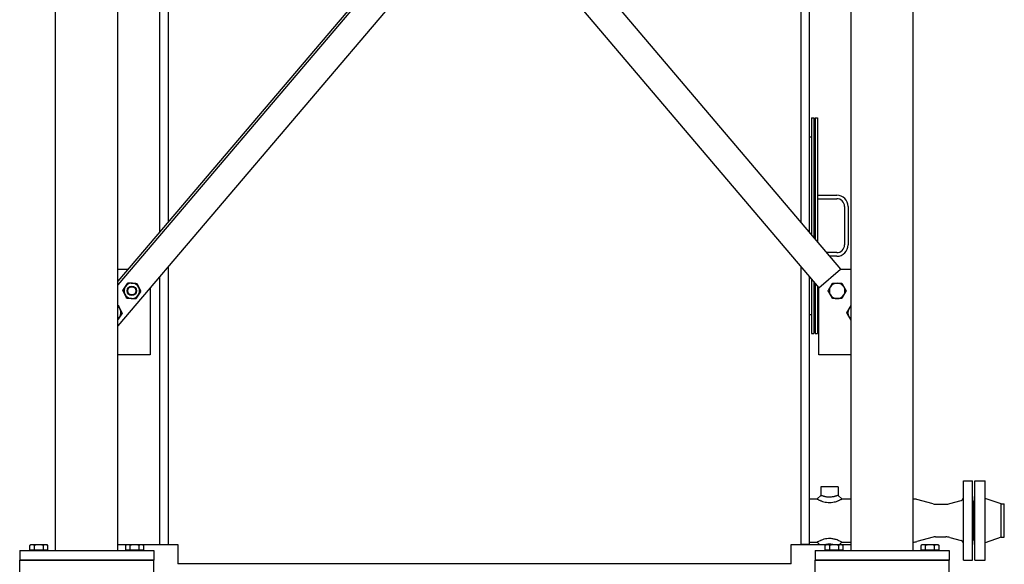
# Model space of a CAD drawing. Header units: inches. Extents: x 36 to 1719, y -84 to 1122.
# Tile 451 of 558: x 1474 to 1577, y 405 to 462. Entities that reach past the tile are written whole.
import ezdxf

# ---------------------------------------------------------------- set-up
doc = ezdxf.new("R2010")
doc.units = ezdxf.units.IN
doc.header["$LTSCALE"] = 48
doc.header["$MEASUREMENT"] = 0
doc.layers.add('Visible (ANSI)', color=7, linetype='Continuous', lineweight=30)

msp = doc.modelspace()

# ---------------------------------------------------------------- linework, layer by layer
at = {"layer": 'Visible (ANSI)'}
for p, q in [((1477.84812, 406.86139), (1477.84812, 527.10139)), ((1484.34812, 406.86139), (1484.34812, 527.10139)), ((1560.84812, 406.86139), (1560.84812, 527.10139)), ((1567.34812, 406.86139), (1567.34812, 527.10139)), ((1560.84812, 524.91818), (1484.34812, 434.93621)), ((1560.84812, 524.53221), (1484.34812, 434.55024)), ((1560.84812, 520.28658), (1484.34812, 430.3046)), ((1489.59812, 483.48639), (1489.59812, 441.11144)), ((1555.59812, 483.48639), (1555.59812, 441.11144)), ((1488.67812, 481.48639), (1488.67812, 440.0293)), ((1556.51812, 440.0293), (1556.51812, 481.48639)), ((1524.56695, 477.61139), (1559.76125, 436.21463)), ((1522.59812, 475.29559), (1557.47562, 434.27146)), ((1556.73262, 451.98639), (1556.73262, 439.777)), ((1556.73262, 451.98639), (1556.98262, 451.98639)), ((1556.98262, 451.98639), (1556.98262, 439.48294)), ((1557.10762, 451.98639), (1557.10762, 439.33591)), ((1557.10762, 451.98639), (1557.35762, 451.98639)), ((1557.35762, 451.98639), (1557.35762, 439.04186)), ((1556.51812, 449.98639), (1556.73262, 449.98639)), ((1557.35762, 443.92389), (1559.35762, 443.92389)), ((1557.35762, 443.54889), (1559.35762, 443.54889)), ((1560.17012, 442.73639), (1560.17012, 438.73639)), ((1560.54512, 442.73639), (1560.54512, 438.73639)), ((1559.35762, 437.92389), (1558.30808, 437.92389)), ((1559.35762, 437.54889), (1558.62689, 437.54889)), ((1484.34812, 436.21463), (1485.43499, 436.21463)), ((1489.59812, 436.47984), (1489.59812, 407.48639)), ((1555.59812, 436.47984), (1555.59812, 407.48639)), ((1557.47562, 434.27146), (1559.76125, 436.21463)), ((1559.76125, 436.21463), (1560.84812, 436.21463)), ((1488.67812, 435.3977), (1488.67812, 407.48639)), ((1556.51812, 407.48639), (1556.51812, 435.3977)), ((1556.73262, 435.1454), (1556.73262, 429.48639)), ((1556.98262, 434.85134), (1556.98262, 429.48639)), ((1557.10762, 434.70431), (1557.10762, 429.48639)), ((1487.72062, 434.27146), (1487.72062, 427.27146)), ((1557.35762, 434.41025), (1557.35762, 429.48639)), ((1557.47562, 427.27146), (1557.47562, 434.27146)), ((1556.51812, 431.48639), (1556.73262, 431.48639)), ((1556.73262, 429.48639), (1556.98262, 429.48639)), ((1557.10762, 429.48639), (1557.35762, 429.48639)), ((1487.72062, 427.27146), (1484.34812, 427.27146)), ((1560.84812, 427.27146), (1557.47562, 427.27146)), ((1572.59812, 414.11139), (1573.53562, 414.11139)), ((1572.59812, 405.86139), (1572.59812, 414.11139)), ((1573.53562, 405.86139), (1573.53562, 414.11139)), ((1573.78312, 414.11139), (1574.84312, 414.11139)), ((1573.78312, 405.86139), (1573.78312, 414.11139)), ((1574.84312, 405.86139), (1574.84312, 414.11139)), ((1557.69187, 413.48639), (1557.69187, 412.61139)), ((1559.50437, 413.48639), (1557.69187, 413.48639)), ((1559.50437, 413.48639), (1559.50437, 412.61139)), ((1556.51812, 412.23639), (1557.31687, 412.23639)), ((1557.31687, 412.23639), (1557.69187, 412.61139)), ((1559.50437, 412.61139), (1559.87937, 412.23639)), ((1559.87937, 412.23639), (1560.84812, 412.23639)), ((1569.40609, 411.72482), (1567.72991, 412.18325)), ((1571.16326, 411.7475), (1572.32648, 412.08105)), ((1573.53562, 412.04889), (1573.59812, 412.04889)), ((1573.59812, 407.92389), (1573.59812, 412.04889)), ((1573.72312, 412.48639), (1573.78312, 412.48639)), ((1573.72312, 407.48639), (1573.72312, 412.48639)), ((1576.50312, 411.73639), (1574.84312, 412.29639)), ((1569.6699, 411.68939), (1570.74981, 411.68939)), ((1576.50312, 411.73639), (1576.84312, 411.73639)), ((1576.50312, 408.23639), (1576.50312, 411.73639)), ((1576.84312, 408.23639), (1576.84312, 411.73639)), ((1569.40609, 408.24797), (1567.72991, 407.78953)), ((1569.6699, 408.28339), (1570.74981, 408.28339)), ((1571.16326, 408.22528), (1572.32648, 407.89174)), ((1573.53562, 407.92389), (1573.59812, 407.92389)), ((1576.50312, 408.23639), (1574.84312, 407.67639)), ((1576.50312, 408.23639), (1576.84312, 408.23639)), ((1475.28562, 407.47077), (1475.15993, 407.3982)), ((1475.15993, 406.8864), (1475.15993, 407.3982)), ((1475.62902, 406.8864), (1475.15993, 406.8864)), ((1475.39447, 407.47077), (1475.28562, 407.47077)), ((1475.36687, 406.8864), (1475.36687, 406.86139)), ((1476.09812, 407.47077), (1475.39447, 407.47077)), ((1475.62902, 406.8864), (1475.62902, 407.3982)), ((1476.56722, 406.8864), (1475.62902, 406.8864)), ((1476.80177, 407.47077), (1476.09812, 407.47077)), ((1476.56722, 406.8864), (1476.56722, 407.3982)), ((1477.03631, 406.8864), (1476.56722, 406.8864)), ((1476.91062, 407.47077), (1476.80177, 407.47077)), ((1476.82937, 406.8864), (1476.82937, 406.86139)), ((1476.91062, 407.47077), (1477.03631, 407.3982)), ((1477.03631, 406.8864), (1477.03631, 407.3982)), ((1484.34812, 407.48639), (1489.59812, 407.48639)), ((1485.28562, 407.47077), (1485.15993, 407.3982)), ((1485.15993, 406.8864), (1485.15993, 407.3982)), ((1485.62902, 406.8864), (1485.15993, 406.8864)), ((1485.39447, 407.47077), (1485.28562, 407.47077)), ((1485.36687, 406.8864), (1485.36687, 406.86139)), ((1486.09812, 407.47077), (1485.39447, 407.47077)), ((1485.62902, 406.8864), (1485.62902, 407.3982)), ((1486.56722, 406.8864), (1485.62902, 406.8864)), ((1486.80177, 407.47077), (1486.09812, 407.47077)), ((1486.56722, 406.8864), (1486.56722, 407.3982)), ((1487.03631, 406.8864), (1486.56722, 406.8864)), ((1486.91062, 407.47077), (1486.80177, 407.47077)), ((1486.82937, 406.8864), (1486.82937, 406.86139)), ((1486.91062, 407.47077), (1487.03631, 407.3982)), ((1487.03631, 406.8864), (1487.03631, 407.3982)), ((1488.67812, 407.48639), (1489.59812, 407.48639)), ((1489.59812, 407.48639), (1490.59812, 407.48639)), ((1490.59812, 407.48639), (1490.59812, 405.48639)), ((1554.59812, 405.48639), (1554.59812, 407.48639)), ((1554.59812, 407.48639), (1555.59812, 407.48639)), ((1556.51812, 407.48639), (1555.59812, 407.48639)), ((1555.59812, 407.48639), (1560.84812, 407.48639)), ((1556.51812, 407.73639), (1557.31687, 407.73639)), ((1557.56687, 407.48639), (1557.31687, 407.73639)), ((1558.28562, 407.47077), (1558.15993, 407.3982)), ((1558.15993, 406.8864), (1558.15993, 407.3982)), ((1558.62902, 406.8864), (1558.15993, 406.8864)), ((1558.39447, 407.47077), (1558.28562, 407.47077)), ((1558.36687, 406.8864), (1558.36687, 406.86139)), ((1559.09812, 407.47077), (1558.39447, 407.47077)), ((1558.62902, 406.8864), (1558.62902, 407.3982)), ((1559.56722, 406.8864), (1558.62902, 406.8864)), ((1559.80177, 407.47077), (1559.09812, 407.47077)), ((1559.56722, 406.8864), (1559.56722, 407.3982)), ((1560.03631, 406.8864), (1559.56722, 406.8864)), ((1559.87937, 407.73639), (1559.62937, 407.48639)), ((1559.91062, 407.47077), (1559.80177, 407.47077)), ((1559.82937, 406.8864), (1559.82937, 406.86139)), ((1559.87937, 407.73639), (1560.84812, 407.73639)), ((1559.91062, 407.47077), (1560.03631, 407.3982)), ((1560.03631, 406.8864), (1560.03631, 407.3982)), ((1568.28562, 407.47077), (1568.15993, 407.3982)), ((1568.15993, 406.8864), (1568.15993, 407.3982)), ((1568.62902, 406.8864), (1568.15993, 406.8864)), ((1568.39447, 407.47077), (1568.28562, 407.47077)), ((1568.36687, 406.8864), (1568.36687, 406.86139)), ((1569.09812, 407.47077), (1568.39447, 407.47077)), ((1568.62902, 406.8864), (1568.62902, 407.3982)), ((1569.56722, 406.8864), (1568.62902, 406.8864)), ((1569.80177, 407.47077), (1569.09812, 407.47077)), ((1569.56722, 406.8864), (1569.56722, 407.3982)), ((1570.03631, 406.8864), (1569.56722, 406.8864)), ((1569.91062, 407.47077), (1569.80177, 407.47077)), ((1569.82937, 406.8864), (1569.82937, 406.86139)), ((1569.91062, 407.47077), (1570.03631, 407.3982)), ((1570.03631, 406.8864), (1570.03631, 407.3982)), ((1573.72312, 407.48639), (1573.78312, 407.48639)), ((1474.09812, 406.86139), (1474.09812, 405.86139)), ((1474.09812, 406.86139), (1488.09812, 406.86139)), ((1474.09812, 405.86139), (1488.09812, 405.86139)), ((1474.09812, 404.61139), (1474.09812, 405.86139)), ((1488.09812, 405.86139), (1474.09812, 405.86139)), ((1488.09812, 406.86139), (1488.09812, 405.86139)), ((1488.09812, 404.61139), (1488.09812, 405.86139)), ((1557.09812, 406.86139), (1557.09812, 405.86139)), ((1557.09812, 406.86139), (1571.09812, 406.86139)), ((1557.09812, 405.86139), (1571.09812, 405.86139)), ((1557.09812, 404.61139), (1557.09812, 405.86139)), ((1571.09812, 405.86139), (1557.09812, 405.86139)), ((1571.09812, 406.86139), (1571.09812, 405.86139)), ((1571.09812, 404.61139), (1571.09812, 405.86139)), ((1572.59812, 405.86139), (1573.53562, 405.86139)), ((1573.78312, 405.86139), (1574.84312, 405.86139)), ((1554.59812, 405.48639), (1490.59812, 405.48639))]:
    msp.add_line(p, q, dxfattribs=at)
for radius in [0.50016, 0.5, 0.42331]:
    msp.add_circle((1485.79669, 433.9383), radius, dxfattribs=at)
for centre, radius, start, end in [((1559.35762, 442.73639), 1.1875, 0, 90), ((1559.35762, 442.73639), 0.8125, 0, 90), ((1559.35762, 438.73639), 1.1875, 270, 0), ((1559.35762, 438.73639), 0.8125, 270, 0), ((1485.79669, 433.9383), 0.8125, 85.9239415, 145.9239415), ((1485.79669, 433.9383), 0.8125, 25.9239415, 85.9239415), ((1559.39955, 433.9383), 0.8125, 90, 150), ((1559.39955, 433.9383), 0.8125, 30, 90), ((1485.79669, 433.9383), 0.8125, 145.9239415, 205.9239415), ((1485.79669, 433.9383), 0.8125, 325.9239415, 25.9239415), ((1559.39955, 433.9383), 0.8125, 150, 210), ((1559.39955, 433.9383), 0.8125, 330, 30), ((1485.79669, 433.9383), 0.8125, 205.9239415, 265.9239415), ((1485.79669, 433.9383), 0.8125, 265.9239415, 325.9239415), ((1559.39955, 433.9383), 0.8125, 210, 270), ((1559.39955, 433.9383), 0.8125, 270, 330), ((1483.85352, 431.65267), 0.8125, 26.1051473, 52.5015757), ((1483.85352, 431.65267), 0.50016, 351.4509309, 8.5490691), ((1483.85352, 431.65267), 0.8125, 326.1051473, 26.1051473), ((1561.34272, 431.65267), 0.8125, 150, 210), ((1561.34272, 431.65267), 0.8125, 127.4984243, 150), ((1483.85352, 431.65267), 0.8125, 307.4984243, 326.1051473), ((1561.34272, 431.65267), 0.8125, 210, 232.5015757), ((1567.33419, 410.73639), 1.5, 74.7036805, 89.4680529), ((1572.22312, 412.44152), 0.375, 286, 0), ((1569.6699, 412.68939), 1, 254.7036805, 270), ((1570.74981, 413.18939), 1.5, 270, 286), ((1569.6699, 407.28339), 1, 90, 105.2963195), ((1570.74981, 406.78339), 1.5, 74, 90), ((1567.33419, 409.23639), 1.5, 270.5319471, 285.2963195), ((1572.22312, 407.53126), 0.375, 0, 74)]:
    msp.add_arc(centre, radius, start, end, dxfattribs=at)
for points, weights in [([(1485.1237, 434.39354), (1485.24568, 434.57386), (1485.38653, 434.78209)], [1, 1.0379548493, 1]), ([(1485.38653, 434.78209), (1485.63729, 434.76422), (1485.85444, 434.74874)], [1, 1.0379548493, 1]), ([(1485.85444, 434.74874), (1486.0716, 434.73327), (1486.32235, 434.7154)], [1, 1.0379548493, 1]), ([(1486.32235, 434.7154), (1486.43226, 434.48931), (1486.52743, 434.2935)], [1, 1.0379548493, 1]), ([(1558.6959, 434.34455), (1558.80476, 434.53309), (1558.93045, 434.7508)], [1, 1.0379548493, 1]), ([(1558.93045, 434.7508), (1559.18184, 434.7508), (1559.39955, 434.7508)], [1, 1.0379548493, 1]), ([(1559.39955, 434.7508), (1559.61726, 434.7508), (1559.86865, 434.7508)], [1, 1.0379548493, 1]), ([(1559.86865, 434.7508), (1559.99434, 434.53309), (1560.1032, 434.34455)], [1, 1.0379548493, 1]), ([(1484.86087, 434.00498), (1485.00172, 434.21321), (1485.1237, 434.39354)], [1, 1.0379548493, 1]), ([(1485.06595, 433.58309), (1484.97077, 433.77889), (1484.86087, 434.00498)], [1, 1.0379548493, 1]), ([(1486.73251, 433.87161), (1486.59166, 433.66339), (1486.46968, 433.48306)], [1, 1.0379548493, 1]), ([(1486.52743, 434.2935), (1486.62261, 434.0977), (1486.73251, 433.87161)], [1, 1.0379548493, 1]), ([(1558.46136, 433.9383), (1558.58705, 434.15601), (1558.6959, 434.34455)], [1, 1.0379548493, 1]), ([(1558.6959, 433.53205), (1558.58705, 433.72059), (1558.46136, 433.9383)], [1, 1.0379548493, 1]), ([(1560.1032, 434.34455), (1560.21205, 434.15601), (1560.33774, 433.9383)], [1, 1.0379548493, 1]), ([(1560.33774, 433.9383), (1560.21205, 433.72059), (1560.1032, 433.53205)], [1, 1.0379548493, 1]), ([(1485.27103, 433.1612), (1485.16113, 433.38729), (1485.06595, 433.58309)], [1, 1.0379548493, 1]), ([(1485.73894, 433.12785), (1485.52178, 433.14333), (1485.27103, 433.1612)], [1, 1.0379548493, 1]), ([(1486.20685, 433.09451), (1485.9561, 433.11238), (1485.73894, 433.12785)], [1, 1.0379548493, 1]), ([(1486.46968, 433.48306), (1486.3477, 433.30273), (1486.20685, 433.09451)], [1, 1.0379548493, 1]), ([(1558.93045, 433.1258), (1558.80476, 433.34351), (1558.6959, 433.53205)], [1, 1.0379548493, 1]), ([(1559.39955, 433.1258), (1559.18184, 433.1258), (1558.93045, 433.1258)], [1, 1.0379548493, 1]), ([(1559.86865, 433.1258), (1559.61726, 433.1258), (1559.39955, 433.1258)], [1, 1.0379548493, 1]), ([(1560.1032, 433.53205), (1559.99434, 433.34351), (1559.86865, 433.1258)], [1, 1.0379548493, 1]), ([(1484.34812, 432.43338), (1484.36231, 432.43241), (1484.37672, 432.43143)], [1.00397679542, 1.00210516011, 1]), ([(1484.37672, 432.43143), (1484.48734, 432.20569), (1484.58313, 432.01019)], [1, 1.0379548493, 1]), ([(1484.78955, 431.58894), (1484.64935, 431.38028), (1484.52794, 431.19956)], [1, 1.0379548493, 1]), ([(1484.58313, 432.01019), (1484.67893, 431.81469), (1484.78955, 431.58894)], [1, 1.0379548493, 1]), ([(1560.40453, 431.65267), (1560.53022, 431.87038), (1560.63908, 432.05892)], [1, 1.0379548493, 1]), ([(1560.63908, 431.24642), (1560.53022, 431.43496), (1560.40453, 431.65267)], [1, 1.0379548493, 1]), ([(1560.63908, 432.05892), (1560.73747, 432.22934), (1560.84812, 432.421)], [1, 1.0341819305, 1.00679574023]), ([(1484.52794, 431.19956), (1484.44132, 431.07063), (1484.34812, 430.9319)], [1, 1.02678953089, 1.01576155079]), ([(1560.84812, 430.88435), (1560.73747, 431.076), (1560.63908, 431.24642)], [1.00679574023, 1.0341819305, 1]), ([(1475.39447, 407.47077), (1475.28562, 407.47077), (1475.15993, 407.3982)], [1, 1.0379548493, 1]), ([(1475.62902, 407.3982), (1475.50333, 407.47077), (1475.39447, 407.47077)], [1, 1.0379548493, 1]), ([(1476.09812, 407.47077), (1475.88041, 407.47077), (1475.62902, 407.3982)], [1, 1.0379548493, 1]), ([(1476.56722, 407.3982), (1476.31583, 407.47077), (1476.09812, 407.47077)], [1, 1.0379548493, 1]), ([(1476.80177, 407.47077), (1476.69291, 407.47077), (1476.56722, 407.3982)], [1, 1.0379548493, 1]), ([(1477.03631, 407.3982), (1476.91062, 407.47077), (1476.80177, 407.47077)], [1, 1.0379548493, 1]), ([(1485.39447, 407.47077), (1485.28562, 407.47077), (1485.15993, 407.3982)], [1, 1.0379548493, 1]), ([(1485.62902, 407.3982), (1485.50333, 407.47077), (1485.39447, 407.47077)], [1, 1.0379548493, 1]), ([(1486.09812, 407.47077), (1485.88041, 407.47077), (1485.62902, 407.3982)], [1, 1.0379548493, 1]), ([(1486.56722, 407.3982), (1486.31583, 407.47077), (1486.09812, 407.47077)], [1, 1.0379548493, 1]), ([(1486.80177, 407.47077), (1486.69291, 407.47077), (1486.56722, 407.3982)], [1, 1.0379548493, 1]), ([(1487.03631, 407.3982), (1486.91062, 407.47077), (1486.80177, 407.47077)], [1, 1.0379548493, 1]), ([(1558.39447, 407.47077), (1558.28562, 407.47077), (1558.15993, 407.3982)], [1, 1.0379548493, 1]), ([(1558.62902, 407.3982), (1558.50333, 407.47077), (1558.39447, 407.47077)], [1, 1.0379548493, 1]), ([(1559.09812, 407.47077), (1558.88041, 407.47077), (1558.62902, 407.3982)], [1, 1.0379548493, 1]), ([(1559.56722, 407.3982), (1559.31583, 407.47077), (1559.09812, 407.47077)], [1, 1.0379548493, 1]), ([(1559.80177, 407.47077), (1559.69291, 407.47077), (1559.56722, 407.3982)], [1, 1.0379548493, 1]), ([(1560.03631, 407.3982), (1559.91062, 407.47077), (1559.80177, 407.47077)], [1, 1.0379548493, 1]), ([(1568.39447, 407.47077), (1568.28562, 407.47077), (1568.15993, 407.3982)], [1, 1.0379548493, 1]), ([(1568.62902, 407.3982), (1568.50333, 407.47077), (1568.39447, 407.47077)], [1, 1.0379548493, 1]), ([(1569.09812, 407.47077), (1568.88041, 407.47077), (1568.62902, 407.3982)], [1, 1.0379548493, 1]), ([(1569.56722, 407.3982), (1569.31583, 407.47077), (1569.09812, 407.47077)], [1, 1.0379548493, 1]), ([(1569.80177, 407.47077), (1569.69291, 407.47077), (1569.56722, 407.3982)], [1, 1.0379548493, 1]), ([(1570.03631, 407.3982), (1569.91062, 407.47077), (1569.80177, 407.47077)], [1, 1.0379548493, 1])]:
    msp.add_rational_spline(points, weights, degree=2, dxfattribs=at)
for points, knots in [([(1557.31687, 412.23639), (1557.31687, 412.23639), (1557.32477, 412.23185), (1557.35754, 412.21353), (1557.38239, 412.19977), (1557.44734, 412.16548), (1557.48747, 412.14497), (1557.5656, 412.10771), (1557.60055, 412.09171), (1557.673, 412.06042), (1557.7099, 412.04527), (1557.79073, 412.01435), (1557.83423, 411.99879), (1557.96195, 411.95729), (1558.05197, 411.93257), (1558.24334, 411.8933), (1558.34486, 411.87898), (1558.49722, 411.86842), (1558.54812, 411.86669), (1558.65404, 411.86669), (1558.71108, 411.86886), (1558.88155, 411.88208), (1558.99466, 411.90003), (1559.17904, 411.94211), (1559.25394, 411.96348), (1559.37639, 412.00364), (1559.42636, 412.02195), (1559.51091, 412.05527), (1559.54678, 412.07036), (1559.61575, 412.10083), (1559.64821, 412.11594), (1559.72991, 412.15545), (1559.7735, 412.17825), (1559.84116, 412.21468), (1559.86377, 412.22754), (1559.87747, 412.23531), (1559.87937, 412.23639), (1559.87937, 412.23639)], [-10.536209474, -10.536209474, -10.536209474, -10.536209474, -10.097429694, -10.097429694, -9.658649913, -9.658649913, -9.219870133, -9.219870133, -8.914028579, -8.914028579, -8.62064719, -8.62064719, -8.327265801, -8.327265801, -7.809344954, -7.809344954, -7.286805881, -7.286805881, -7.024139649, -7.024139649, -6.730385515, -6.730385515, -6.145664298, -6.145664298, -5.706426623, -5.706426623, -5.363392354, -5.363392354, -5.071341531, -5.071341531, -4.779290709, -4.779290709, -4.269499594, -4.269499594, -3.728628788, -3.728628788, -3.512069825, -3.512069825, -3.512069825, -3.512069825]), ([(1559.50437, 412.61139), (1559.50437, 412.61139), (1559.50254, 412.61076), (1559.48939, 412.60623), (1559.46765, 412.59873), (1559.40506, 412.57782), (1559.36554, 412.56485), (1559.29512, 412.54294), (1559.26778, 412.53466), (1559.21145, 412.51827), (1559.18293, 412.51027), (1559.11793, 412.493), (1559.08085, 412.48373), (1558.99402, 412.46399), (1558.94365, 412.45393), (1558.82636, 412.43482), (1558.7594, 412.42724), (1558.66181, 412.4217), (1558.62965, 412.42081), (1558.56993, 412.42081), (1558.54123, 412.42152), (1558.45428, 412.42593), (1558.39479, 412.43195), (1558.27564, 412.4495), (1558.21594, 412.46098), (1558.12569, 412.48133), (1558.09376, 412.48915), (1558.0325, 412.50504), (1558.00354, 412.513), (1557.9451, 412.52971), (1557.91598, 412.53842), (1557.8492, 412.55899), (1557.81338, 412.57057), (1557.75411, 412.59013), (1557.73067, 412.59809), (1557.69953, 412.60873), (1557.69187, 412.61139), (1557.69187, 412.61139)], [3.512069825, 3.512069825, 3.512069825, 3.512069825, 3.728628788, 3.728628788, 4.269499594, 4.269499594, 4.779290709, 4.779290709, 5.071341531, 5.071341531, 5.363392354, 5.363392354, 5.706426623, 5.706426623, 6.145664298, 6.145664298, 6.730385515, 6.730385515, 7.024139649, 7.024139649, 7.286805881, 7.286805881, 7.809344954, 7.809344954, 8.327265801, 8.327265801, 8.62064719, 8.62064719, 8.914028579, 8.914028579, 9.219870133, 9.219870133, 9.658649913, 9.658649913, 10.097429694, 10.097429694, 10.536209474, 10.536209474, 10.536209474, 10.536209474]), ([(1558.59812, 408.10609), (1558.56617, 408.10609), (1558.53385, 408.10539), (1558.39288, 408.09916), (1558.28289, 408.0859), (1558.0723, 408.04567), (1557.97192, 408.01867), (1557.80985, 407.96611), (1557.74439, 407.94142), (1557.66268, 407.90789), (1557.63917, 407.89786), (1557.5486, 407.85792), (1557.48859, 407.82839), (1557.39566, 407.78038), (1557.36172, 407.76159), (1557.32477, 407.74093), (1557.31687, 407.73639), (1557.31687, 407.73639)], [-14.048279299, -14.048279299, -14.048279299, -14.048279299, -13.880418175, -13.880418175, -13.319550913, -13.319550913, -12.748217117, -12.748217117, -12.291328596, -12.291328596, -12.099857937, -12.099857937, -11.52555668, -11.52555668, -10.974989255, -10.974989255, -10.536209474, -10.536209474, -10.536209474, -10.536209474]), ([(1559.87937, 407.73639), (1559.87937, 407.73639), (1559.87316, 407.73995), (1559.84161, 407.75767), (1559.80885, 407.77593), (1559.7151, 407.82471), (1559.65206, 407.85596), (1559.55733, 407.89775), (1559.5337, 407.90784), (1559.44431, 407.94452), (1559.3691, 407.9726), (1559.18767, 408.02912), (1559.07825, 408.05656), (1558.84379, 408.09557), (1558.71844, 408.10609), (1558.59812, 408.10609)], [-3.512069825, -3.512069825, -3.512069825, -3.512069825, -3.122398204, -3.122398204, -2.558236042, -2.558236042, -1.94948186, -1.94948186, -1.756950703, -1.756950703, -1.24025512, -1.24025512, -0.632070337, -0.632070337, 0, 0, 0, 0]), ([(1558.10555, 407.48639), (1558.1232, 407.49071), (1558.14117, 407.49495), (1558.22294, 407.51335), (1558.289, 407.5258), (1558.41849, 407.54361), (1558.482, 407.5491), (1558.56188, 407.55168), (1558.5801, 407.55197), (1558.59812, 407.55197)], [12.58484833, 12.58484833, 12.58484833, 12.58484833, 12.748217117, 12.748217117, 13.319550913, 13.319550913, 13.880418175, 13.880418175, 14.048279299, 14.048279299, 14.048279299, 14.048279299]), ([(1558.59812, 407.55197), (1558.66596, 407.55197), (1558.73677, 407.54772), (1558.87809, 407.53072), (1558.9486, 407.5183), (1559.04188, 407.49804), (1559.06658, 407.49229), (1559.09069, 407.48639)], [0, 0, 0, 0, 0.632070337, 0.632070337, 1.24025512, 1.24025512, 1.463430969, 1.463430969, 1.463430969, 1.463430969])]:
    msp.add_open_spline(points, degree=3, knots=knots, dxfattribs=at)

doc.saveas('drawing.dxf')
